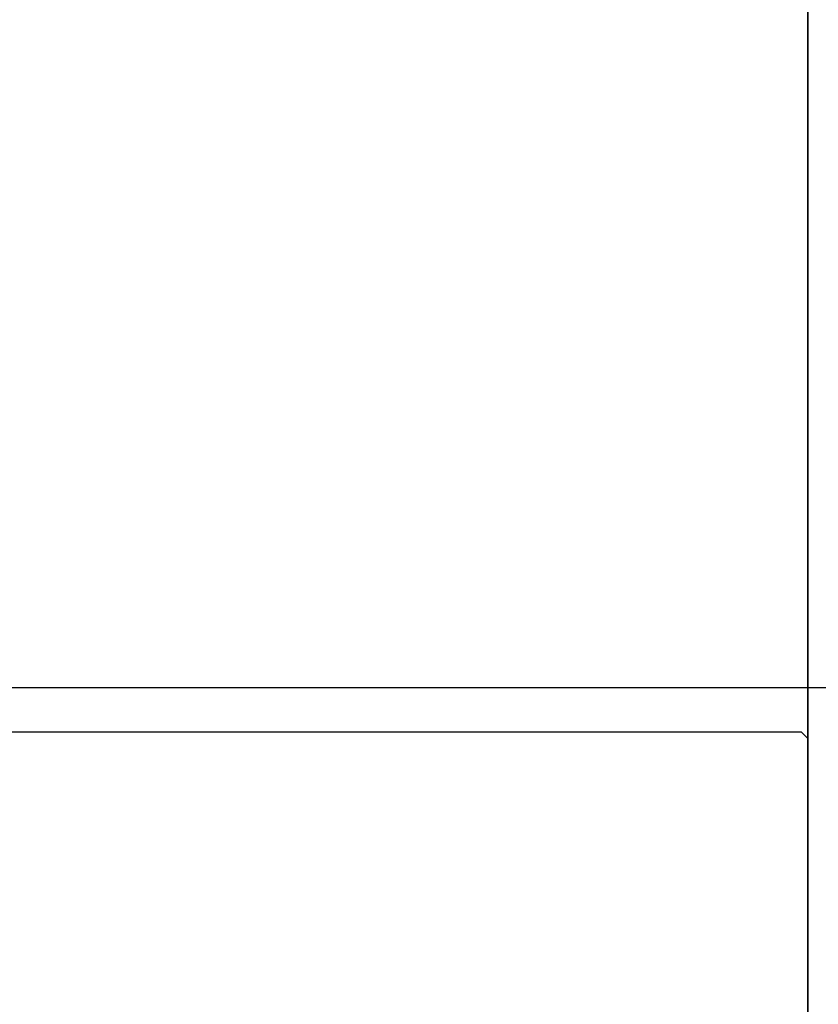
# Model space of a CAD drawing. Extents: x 4615668 to 9294084, y 5325188 to 10688993.
# Tile 442 of 656: x 4636253.99 to 4636257.77, y 5332040.93 to 5332045.59. Entities that reach past the tile are written whole.
import ezdxf

# ---------------------------------------------------------------- set-up
doc = ezdxf.new("R2010")
doc.units = 0
doc.header["$MEASUREMENT"] = 0
doc.layers.add('A_wymiary', color=152, linetype='Continuous', lineweight=5)
doc.layers.add('CrossSectionsProfils', color=7, linetype='Continuous')
doc.styles.add('wewn', font='arial.ttf', dxfattribs={"height": 12})
doc.dimstyles.new('Kopia 1do100 wew', dxfattribs={"dimscale": 0.5, "dimtxt": 8, "dimasz": 15, "dimexe": 20, "dimexo": 0, "dimgap": 5, "dimtad": 1, "dimdec": 0, "dimzin": 9, "dimtxsty": 'wewn', "dimblk": 'ARCHTICK', "dimcen": 3, "dimdle": 20, "dimclrd": 256, "dimclre": 256, "dimclrt": 256, "dimadec": 0, "dimazin": 2, "dimtfac": 1, "dimtdec": 0, "dimtix": 1, "dimtmove": 2, "dimatfit": 3, "dimldrblk": 'NONE', "dimfxl": 0, "dimtvp": 1, "dimtolj": 1, "dimtzin": 0, "dimlwd": 5, "dimlwe": 5, "dimarcsym": 0})

# ---------------------------------------------------------------- blocks, each defined once
blk = doc.blocks.new('K43_2153_X', base_point=(858.06159, 1427.40338))
at = {"layer": 'CrossSectionsProfils', "flags": 128}
for points in [[(856.05942, 1420.90338), (856.05942, 1413.40349), (854.05942, 1413.40349), (854.05942, 1414.40349), (853.05942, 1414.40349), (853.05942, 1410.90326), (853.55942, 1410.40326), (854.05942, 1410.40326), (854.05942, 1411.90349), (856.05942, 1411.90349), (856.05942, 1408.15349), (856.30942, 1407.90349), (856.05942, 1407.65349), (856.05942, 1403.90349), (854.05942, 1403.90349), (854.05942, 1405.40326), (853.55942, 1405.40326), (853.05942, 1404.90326), (853.05942, 1402.70317), (853.35942, 1402.40317), (942.05942, 1402.40317)], [(858.05942, 1450.00358), (858.05942, 1404.80317), (858.35942, 1404.50317), (933.85942, 1404.50317)]]:
    blk.add_lwpolyline(points, dxfattribs=at)
blk = doc.blocks.new('_ArchTick')
at = {"color": 0, "linetype": 'ByBlock', "const_width": 0.15}
blk.add_lwpolyline([(-0.5, -0.5), (0.5, 0.5)], dxfattribs=at)
blk = doc.blocks.new('*D5540')
at = {"layer": 'A_wymiary', "lineweight": 5, "ltscale": 40}
for p, q in [((4636244.2208, 5332044.295), (4636244.2208, 5332086.7837)), ((4636249.2209, 5332039.2837), (4636249.2209, 5332086.7837)), ((4636234.2208, 5332076.7837), (4636259.2209, 5332076.7837))]:
    blk.add_line(p, q, dxfattribs=at)
at = {"layer": 'Defpoints', "color": 0}
for p in [(4636249.2209, 5332076.7837), (4636244.2208, 5332044.295), (4636249.2209, 5332010.7607)]:
    blk.add_point(p, dxfattribs=at)
at = {"layer": 'A_wymiary', "linetype": 'ByBlock', "lineweight": 5, "xscale": 7.5, "yscale": 7.5, "zscale": 7.5, "rotation": 180}
blk.add_blockref('_ArchTick', (4636244.2208, 5332076.7837), dxfattribs=at)
at = {"layer": 'A_wymiary', "linetype": 'ByBlock', "lineweight": 5, "xscale": 7.5, "yscale": 7.5, "zscale": 7.5}
blk.add_blockref('_ArchTick', (4636249.2209, 5332076.7837), dxfattribs=at)
at = {"layer": 'A_wymiary', "ltscale": 40, "insert": (4636238.2629, 5332093.6587), "char_height": 12, "attachment_point": 5, "style": 'wewn'}
blk.add_mtext('\\A1;5', dxfattribs=at)
blk = doc.blocks.new('_None')

msp = doc.modelspace()

# ---------------------------------------------------------------- linework, layer by layer
at = {"layer": 'A_wymiary', "ltscale": 40}
for points in [[(4636257.7209, 5331677.4276), (4636249.2209, 5331677.4276), (4636249.2209, 5332310.4276), (4636257.7209, 5332310.4276)], [(4636257.7209, 5332310.4276), (4636259.7209, 5332310.4276), (4636259.7209, 5331677.4276), (4636257.7209, 5331677.4276)]]:
    msp.add_lwpolyline(points, close=True, dxfattribs=at)
at = {"layer": 'CrossSectionsProfils', "ltscale": 40}
msp.add_lwpolyline([(4636256.1678, 5331643.4276), (4636249.2209, 5331643.4276), (4636249.2209, 5332310.4276), (4636257.7208, 5332310.4276), (4636257.7208, 5331677.4276)], dxfattribs=at)
msp.add_lwpolyline([(4636257.7208, 5332310.4276), (4636259.7207, 5332310.4276), (4636259.7207, 5331677.4276), (4636257.7208, 5331677.4276)], close=True, dxfattribs=at)

# ---------------------------------------------------------------- block references
at = {"layer": 'CrossSectionsProfils', "xscale": 0.1, "yscale": 0.1, "zscale": 0.1, "rotation": 180}
msp.add_blockref('K43_2153_X', (4636257.7207, 5332039.9276), dxfattribs=at)

# ---------------------------------------------------------------- dimensions: what is measured, and where the dimension line sits
at = {"layer": 'A_wymiary', "ltscale": 40}
dim = msp.add_linear_dim(base=(4636249.2209, 5332076.7837), p1=(4636244.2208, 5332044.295), p2=(4636249.2209, 5332010.7607), angle=180, dimstyle='Kopia 1do100 wew', override={"dimtxsty": 'wewn', "dimldrblk": 'None'}, dxfattribs=at)
dim.commit()
dim.dimension.update_dxf_attribs({"geometry": '*D5540', "text_midpoint": (4636238.2629, 5332093.6587), "dimtype": 160})

doc.saveas('drawing.dxf')
